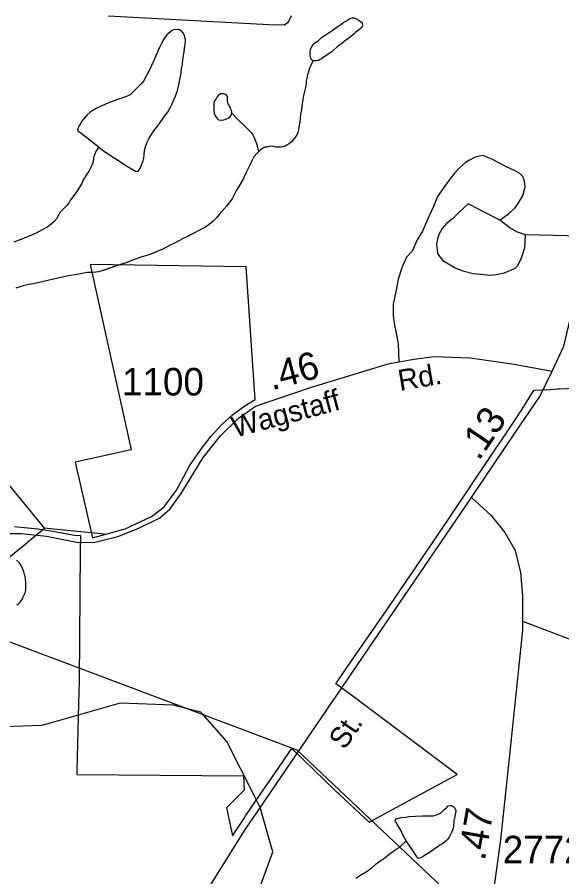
# Model space of a CAD drawing. Extents: x 2001466 to 2224147, y 644118 to 847247.
# Drawn here: x 2056739 to 2059210, y 659607 to 663505 of the extents above; entities that cross this region are included whole.
import ezdxf

# ---------------------------------------------------------------- set-up
doc = ezdxf.new("R2010")
doc.units = 0
for name, color, linetype in [('Exist Boundary Political City Limit New', 7, 'Continuous'), ('Exist Hydrographic Creek Single Shore', 7, 'Continuous'), ('Exist Hydrographic Misc Water Feature', 7, 'Continuous'), ('Exist Road Non-System Type 51', 7, 'Continuous'), ('Exist Road Primary US Attributed', 7, 'Continuous'), ('Exist Road Primary US Label', 7, 'Continuous'), ('Exist Road Primary US Mileage Hundredths English Label', 7, 'Continuous'), ('Exist Road Secondary Mileage Hundredths English Label', 7, 'Continuous'), ('Exist Road Secondary Structure Standard Bridge CELL', 7, 'Continuous'), ('Exist Road Secondary Type 51 Attributed', 7, 'Continuous'), ('Exist Road Secondary Type 51 Label', 7, 'Continuous'), ('Exist Road Secondary Type 51 Number Label', 7, 'Continuous'), ('Exist Utilities Electrical Transmission Line', 7, 'Continuous'), ('Map Preparation Boundary City Limit Buffer Line', 7, 'Continuous')]:
    doc.layers.add(name, color=color, linetype=linetype)

msp = doc.modelspace()

# ---------------------------------------------------------------- linework, layer by layer
at = {"layer": 'Exist Boundary Political City Limit New'}
for points in [[(2057070.9, 662382.9), (2057256.8, 661543.3), (2057002.8, 661487.4), (2057080.5, 661144.3), (2057229.6, 661184.8), (2057348.4, 661241.3), (2057406.8, 661284.9), (2057462.6, 661359.6), (2057493.9, 661419.2), (2057521.5, 661469.8), (2057580, 661554.8), (2057618.6, 661604.6), (2057664.2, 661654.2), (2057716.1, 661701.2), (2057771.6, 661743), (2057818.8, 661770.9), (2057777.5, 662373), (2057070.9, 662382.9)], [(2058225.2, 660542.2), (2058426.1, 660833.2), (2058652, 661163.4), (2058673.4, 661195.1), (2058686.5, 661214.8), (2058827.5, 661425), (2058856.2, 661467.9), (2058883.8, 661508.9), (2058911.2, 661548.3), (2058937.9, 661588.1), (2058992.9, 661670.5), (2059030.6, 661726.7), (2059077.6, 661802.2), (2059083.9, 661813.1), (2059157.8, 661817.2), (2059190.8, 661818.9), (2059200.2, 661819.5), (2059330.4, 661826.3)], [(2056726.5, 661196), (2056833.4, 661185), (2056851.5, 661182.4), (2056862.8, 661180.4), (2056901.5, 661173.8), (2056925.4, 661169.5), (2056982.6, 661159.4), (2056998.1, 661156.7), (2057025.9, 661153.9), (2057025, 661083.6), (2057020, 660495.1), (2057018.1, 660393), (2057009.9, 660087), (2057009.6, 660071.3), (2057766, 660064), (2057769.2, 660000), (2057688.2, 659919.6), (2057716, 659792.1), (2057767, 659869.2), (2057775.8, 659882.6), (2057856, 660000), (2057923.6, 660098.3), (2057955.5, 660145.1), (2057985.4, 660188.9), (2058029.4, 660147), (2058039.2, 660136.4), (2058181, 660000), (2058335.5, 659855.1), (2058603.9, 660000), (2058735.6, 660071.2), (2058233.5, 660447.2), (2058184.9, 660482.6), (2058225.2, 660542.2)]]:
    msp.add_lwpolyline(points, dxfattribs=at)
at = {"layer": 'Exist Hydrographic Creek Single Shore'}
for points in [[(2056889.6, 660304.2), (2056849.2, 660292.8), (2056682, 660286.3), (2056607.2, 660310.8), (2056507.1, 660444.1), (2056491.3, 660767.9)], [(2057541, 660361.7), (2057448.1, 660385.6), (2057207.2, 660393.8), (2056889.6, 660304.2)], [(2057578.5, 660347.2), (2057573, 660353.5), (2057541, 660361.7)], [(2057815.5, 659971.9), (2057690.1, 660219.9), (2057578.5, 660347.2)], [(2057826.5, 658173.9), (2057844.1, 658245), (2057860.1, 658585.9), (2057817, 659046.1), (2057833, 659537.9), (2057899, 659720.3), (2057841, 659921.6), (2057815.5, 659971.9)]]:
    msp.add_lwpolyline(points, dxfattribs=at)
at = {"layer": 'Exist Hydrographic Misc Water Feature'}
for points in [[(2058082.5, 663308.2), (2058076.6, 663310.2), (2058072.5, 663316.2), (2058070.4, 663322.2), (2058068.4, 663340.2), (2058070.4, 663358.2), (2058076.4, 663372.2), (2058082.3, 663382.2), (2058090.3, 663388.2), (2058104.3, 663398.2), (2058120.3, 663412.2), (2058132.4, 663420.2), (2058168.3, 663444.3), (2058196.1, 663464.4), (2058206.2, 663470.4), (2058216.2, 663478.5), (2058230.2, 663486.5), (2058248.2, 663498.5), (2058258.3, 663502.5), (2058268.1, 663502.5), (2058284.1, 663494.6), (2058292.1, 663488.6), (2058304.2, 663480.6), (2058304.2, 663476.6), (2058306.3, 663468.6), (2058304.2, 663462.6), (2058302.1, 663458.6), (2058288.2, 663446.6), (2058276.1, 663436.6), (2058266.3, 663428.5), (2058254.4, 663418.5), (2058242.3, 663408.5), (2058230.4, 663400.4), (2058210.3, 663384.4), (2058192.4, 663372.4), (2058166.4, 663348.4), (2058132.4, 663324.3), (2058120.5, 663316.3), (2058114.5, 663312.3), (2058106.5, 663308.3), (2058096.5, 663306.3), (2058088.5, 663306.2), (2058082.5, 663308.2)], [(2057111.4, 662914.5), (2057131.5, 662898.5), (2057165.5, 662876.5), (2057199.6, 662854.6), (2057231.6, 662832.8), (2057257.6, 662816.7), (2057275.5, 662806.8), (2057283.5, 662804.8), (2057287.6, 662806.8), (2057297.6, 662818.9), (2057303.5, 662834.9), (2057311.5, 662852.9), (2057313.4, 662864.8), (2057315.4, 662880.8), (2057317.5, 662900.9), (2057321.4, 662916.9), (2057327.3, 662934.9), (2057337.4, 662956.9), (2057345.4, 662968.9), (2057359.3, 662988.9), (2057371.2, 663004.9), (2057385.2, 663022.9), (2057405.3, 663051), (2057421, 663073), (2057435, 663097.1), (2057441.1, 663109.1), (2057456.9, 663147), (2057467, 663173), (2057474.8, 663205.1), (2057478.9, 663229.1), (2057482.8, 663251.1), (2057484.6, 663271.1), (2057488.7, 663291.1), (2057490.8, 663313.1), (2057496.5, 663347.1), (2057500.6, 663375.1), (2057502.4, 663393.1), (2057502.4, 663403.1), (2057500.4, 663413.1), (2057498.3, 663421.1), (2057494.4, 663431), (2057490.3, 663435), (2057486.5, 663441), (2057480.5, 663445), (2057476.4, 663447), (2057468.4, 663449), (2057450.4, 663447), (2057442.4, 663445), (2057434.4, 663439), (2057418.4, 663424.9), (2057404.4, 663404.9), (2057392.5, 663382.9), (2057386.6, 663370.9), (2057382.5, 663362.9), (2057376.5, 663346.9), (2057368.5, 663328.9), (2057360.8, 663310.8), (2057350.7, 663288.8), (2057336.8, 663260.8), (2057320.8, 663232.8), (2057314.8, 663218.8), (2057306.8, 663206.8), (2057294.9, 663194.7), (2057282.8, 663182.7), (2057262.9, 663162.7), (2057252.9, 663154.7), (2057239, 663146.7), (2057219.1, 663138.6), (2057199, 663132.6), (2057175, 663124.5), (2057151, 663114.5), (2057127, 663104.5), (2057113.1, 663098.4), (2057097.1, 663090.4), (2057083.1, 663082.4), (2057069.2, 663072.4), (2057055.2, 663060.4), (2057041.1, 663044.3), (2057031.2, 663032.3), (2057025.3, 663020.3), (2057019.3, 663010.3), (2057015.2, 662998.3), (2057013.2, 662990.3), (2057029.4, 662978.3), (2057069.4, 662948.4), (2057105.5, 662920.5), (2057111.4, 662914.5)], [(2058082.5, 663308.2), (2058070.4, 663282.2), (2058064.5, 663270.2), (2058060.6, 663256.2), (2058056.7, 663244.2), (2058054.7, 663236.2), (2058052.6, 663226.2), (2058050.8, 663214.2), (2058050.8, 663204.2), (2058046.9, 663186.2), (2058042.8, 663168.1), (2058038.9, 663150.1), (2058034.8, 663132.1), (2058032.9, 663112.1), (2058028.8, 663086.1), (2058024.9, 663064.1), (2058023.1, 663046.1), (2058021, 663028.1), (2058017.1, 663008.1), (2058015.1, 662994.1), (2058013.2, 662982.1), (2058009.1, 662974.1), (2058005.2, 662966.1), (2057997.2, 662956.1), (2057991.1, 662948.1), (2057983.1, 662940), (2057973.2, 662930.1), (2057963.2, 662924.1), (2057955.2, 662920.1), (2057947.2, 662918), (2057937.4, 662916), (2057923.2, 662916), (2057913.4, 662916), (2057903.3, 662918), (2057891.2, 662920), (2057881.4, 662917.9), (2057871.3, 662915.9), (2057863.3, 662915.9), (2057857.2, 662911.9), (2057849.2, 662907.9), (2057841.2, 662901.8), (2057835.2, 662895.8)], [(2057713, 663069.5), (2057713, 663073.5), (2057711, 663081.5), (2057709.1, 663087.5), (2057706.9, 663093.6), (2057703, 663101.6), (2057698.9, 663107.5), (2057696.8, 663111.5), (2057695, 663115.5), (2057692.9, 663123.5), (2057692.9, 663129.5), (2057692.9, 663135.5), (2057692.9, 663145.5), (2057688.8, 663151.5), (2057684.9, 663153.5), (2057680.8, 663155.5), (2057674.9, 663157.5), (2057671, 663157.5), (2057664.8, 663157.5), (2057661, 663157.5), (2057655, 663153.4), (2057650.9, 663149.4), (2057647, 663143.4), (2057642.9, 663137.4), (2057639, 663131.4), (2057634.9, 663125.4), (2057632.9, 663121.4), (2057631, 663113.4), (2057631, 663099.4), (2057631, 663091.4), (2057631, 663081.4), (2057633.1, 663075.4), (2057633.1, 663067.4), (2057637, 663057.4), (2057643.1, 663049.4), (2057647, 663045.4), (2057653, 663039.4), (2057665.1, 663037.5), (2057676.9, 663039.5), (2057689, 663043.5), (2057697, 663047.5), (2057703, 663049.5), (2057709.1, 663057.5), (2057711, 663065.5), (2057713, 663069.5)], [(2057713, 663069.5), (2057737, 663043.6), (2057749.1, 663031.6), (2057771.1, 663011.7), (2057785.2, 662997.7), (2057793.2, 662989.7), (2057801.2, 662981.7), (2057807.2, 662973.7), (2057813.1, 662961.7), (2057819.3, 662947.8), (2057825.2, 662931.8), (2057829.3, 662915.8), (2057831.4, 662905.8), (2057835.2, 662895.8)], [(2057111.4, 662914.5), (2057105.5, 662910.5), (2057095.4, 662896.4), (2057091.5, 662884.4), (2057087.6, 662874.4), (2057085.6, 662862.4), (2057083.5, 662850.4), (2057081.5, 662840.4), (2057075.5, 662826.4), (2057069.6, 662814.4), (2057061.6, 662802.4), (2057051.7, 662788.4), (2057037.6, 662764.4), (2057031.9, 662750.4), (2057013.8, 662722.3), (2057001.7, 662704.3), (2056991.9, 662690.3), (2056981.8, 662676.3), (2056973.8, 662662.2), (2056965.8, 662652.2), (2056953.9, 662640.2), (2056945.9, 662632.2), (2056934, 662620.2), (2056928.1, 662610.2), (2056918, 662590.2), (2056906, 662576.2), (2056894.1, 662566.1), (2056878.1, 662554.1), (2056866.2, 662548.1), (2056852.2, 662540), (2056826.2, 662526), (2056804.2, 662516), (2056782.3, 662507.9), (2056768.4, 662501.9), (2056744.4, 662491.9), (2056724.3, 662483.9)], [(2057835.2, 662895.8), (2057825.2, 662885.8), (2057813.3, 662871.8), (2057803.5, 662853.7), (2057791.4, 662827.7), (2057773.5, 662791.7), (2057765.5, 662773.8), (2057755.5, 662755.7), (2057745.6, 662737.7), (2057733.7, 662719.7), (2057723.7, 662699.7), (2057713.9, 662681.6), (2057701.8, 662665.6), (2057689.9, 662649.6), (2057677.8, 662635.5), (2057655.8, 662609.6), (2057641.9, 662593.5), (2057630, 662581.5), (2057617.9, 662571.5), (2057606, 662561.4), (2057594.1, 662553.4), (2057560.1, 662535.4), (2057544.1, 662527.4), (2057528.1, 662519.3), (2057510, 662509.3), (2057496.1, 662503.2), (2057450.2, 662479.2), (2057430.1, 662469.2), (2057400.1, 662453.1), (2057380.2, 662445.1), (2057356.2, 662435), (2057336.4, 662427), (2057322.2, 662423), (2057300.3, 662416.9), (2057284.3, 662410.9), (2057262.3, 662402.9), (2057238.3, 662392.8), (2057212.3, 662384.7), (2057180.3, 662374.7), (2057154.5, 662364.7), (2057128.4, 662356.6), (2057108.3, 662350.5), (2057084.3, 662346.5), (2057058.5, 662346.5), (2057010.5, 662338.4), (2056972.6, 662332.3), (2056910.5, 662318.2), (2056858.6, 662306.1), (2056812.7, 662296), (2056792.6, 662292), (2056766.7, 662285.9), (2056752.6, 662281.9), (2056732.7, 662275.9)], [(2056737.2, 660840.2), (2056745.2, 660844.2), (2056753.2, 660852.2), (2056761.2, 660864.2), (2056767.1, 660876.3), (2056775.1, 660894.2), (2056779, 660906.2), (2056779, 660922.2), (2056779, 660940.2), (2056777.2, 660956.2), (2056774.9, 660968.2), (2056773.1, 660978.2), (2056769, 660990.2), (2056763, 661004.2), (2056757.1, 661018.1), (2056749.1, 661030.1), (2056736.8, 661042.1)], [(2058504.7, 659769.7), (2058488.7, 659797.6), (2058480.8, 659815.7), (2058462.7, 659845.6), (2058460.7, 659851.6), (2058456.8, 659855.6), (2058454.7, 659861.6), (2058458.6, 659869.6), (2058480.8, 659875.6), (2058500.6, 659877.7), (2058516.6, 659879.7), (2058546.8, 659881.7), (2058576.7, 659883.9), (2058592.7, 659883.9), (2058604.6, 659883.9), (2058626.7, 659883.9), (2058638.6, 659886), (2058652.6, 659892), (2058660.6, 659895.9), (2058676.6, 659912), (2058686.6, 659920), (2058694.6, 659928), (2058704.5, 659930), (2058708.6, 659930.1), (2058716.6, 659926.1), (2058724.6, 659918.1), (2058728.7, 659908.1), (2058726.6, 659888.1), (2058722.7, 659872.1), (2058720.7, 659860.1), (2058718.6, 659836.1), (2058716.8, 659826.1), (2058710.6, 659810.1), (2058700.8, 659790.1), (2058692.8, 659778.1), (2058686.8, 659772), (2058670.8, 659758.1), (2058656.9, 659750), (2058648.9, 659744), (2058624.9, 659728), (2058605, 659713.9), (2058587, 659703.9), (2058579, 659697.8), (2058565, 659691.8), (2058557, 659689.8), (2058550.9, 659699.8), (2058544.9, 659709.8), (2058534.9, 659725.8), (2058520.9, 659745.7), (2058504.7, 659769.7)], [(2058504.7, 659769.7), (2058470.9, 659737.6), (2058443, 659719.6), (2058427, 659707.6), (2058407.1, 659691.5), (2058385, 659675.5), (2058363.1, 659661.5), (2058347.3, 659645.5), (2058327.2, 659631.4), (2058293.1, 659611.3), (2058275.1, 659599.3)]]:
    msp.add_lwpolyline(points, dxfattribs=at)
at = {"layer": 'Exist Road Non-System Type 51'}
msp.add_line((2059298.1, 662512.5), (2059046, 662517.6), dxfattribs=at)
for points in [[(2057982.2, 663511.2), (2057973.8, 663491.4), (2057965.6, 663479.6), (2057951.3, 663467.9), (2057939.4, 663470.1), (2057909.4, 663468.7), (2057152.2, 663510.1)], [(2058929.3, 662584), (2058967.9, 662613.2), (2058998.5, 662640.6), (2059017.1, 662668.2), (2059033.6, 662695.9), (2059044.4, 662733.7), (2059041, 662761.7), (2059033.4, 662781.9), (2059019.7, 662796.2), (2058997.9, 662808.6), (2058962.3, 662825.3), (2058889, 662862.8), (2058873.1, 662869.1), (2058853.3, 662877.5), (2058837.2, 662873.9), (2058817.2, 662870.3), (2058790.9, 662856.8), (2058772.7, 662845.2), (2058744.1, 662819.8), (2058723.7, 662798.2), (2058692.9, 662758.8), (2058645.5, 662691.8), (2058628.6, 662646.1), (2058601.4, 662586.7), (2058578.4, 662535.1), (2058553.5, 662495.6), (2058530.5, 662444.1), (2058505.9, 662416.6), (2058485, 662369), (2058467.9, 662317.4), (2058456.8, 662261.6), (2058445.6, 662203.8), (2058444.6, 662153.8), (2058449.8, 662115.7), (2058458.9, 662071.6), (2058467.9, 662023.4), (2058471.1, 661941.6)], [(2058929.3, 662584), (2058784.9, 662658.9), (2058746.1, 662621.7), (2058713.5, 662590.4), (2058689.1, 662570.9), (2058666.6, 662547.3), (2058652, 662519.6), (2058645.6, 662497.8), (2058641.1, 662475.9), (2058642.8, 662459.8), (2058646.3, 662435.8), (2058650.1, 662425.7), (2058669.6, 662401.3), (2058695.3, 662386.8), (2058726.9, 662368.1), (2058760.7, 662355.4), (2058808.4, 662342.5), (2058842.4, 662339.8), (2058884.3, 662334.9), (2058912.3, 662338.3), (2058950.5, 662345.6), (2058976.7, 662357), (2058996.9, 662364.6), (2059011.2, 662378.3), (2059027.9, 662414), (2059042.8, 662459.7), (2059046, 662517.6)], [(2059046, 662517.6), (2059008.3, 662530.4), (2058974.6, 662549.1), (2058929.3, 662584)], [(2059036.3, 660763.8), (2060624, 660159.6), (2060653.7, 660147), (2060671.6, 660142.6), (2060687.6, 660138.3), (2060701.6, 660138), (2060715.5, 660137.7), (2060731.6, 660139.4), (2060749.8, 660151), (2060762.1, 660164.8), (2060770.4, 660178.6), (2060782.7, 660196.4), (2060826.5, 660281.5), (2060841.1, 660311.2), (2060851.3, 660323), (2060871.4, 660324.6), (2060887.3, 660320.2), (2060921, 660309.6), (2061151.4, 660230.9), (2061217, 660211.5)]]:
    msp.add_lwpolyline(points, dxfattribs=at)
at = {"layer": 'Exist Road Primary US Attributed'}
for points in [[(2059166.2, 661899.6), (2059218.5, 662013.8), (2059254.6, 662159.3), (2059275.5, 662259.9), (2059294.4, 662402.3), (2059300.7, 662588.7), (2059295.4, 663340.6), (2059295.4, 663712.5)], [(2058800.4, 661326.8), (2058855.9, 661410.6), (2058999.8, 661623.1), (2059109.7, 661784.4), (2059166.2, 661899.6)], [(2055808.3, 655607.2), (2056384.5, 656440.3), (2056631.5, 656773.3), (2056739.3, 656932.5), (2056804.2, 657056.1), (2056839.7, 657137.8), (2057035.4, 657847.8), (2057102.4, 658134.8), (2057229.1, 658557.8), (2057280.9, 658755.8), (2057376.1, 659063.7), (2057472.4, 659331.8), (2057516.3, 659409.3), (2057768.5, 659813.5), (2058800.4, 661326.8)]]:
    msp.add_lwpolyline(points, dxfattribs=at)
at = {"layer": 'Exist Road Secondary Structure Standard Bridge CELL'}
msp.add_line((2056860.6, 661189.8), (2057135.2, 661162.5), dxfattribs=at)
msp.add_lwpolyline([(2056217.3, 661021.3), (2056684.9, 661404.3), (2056863.8, 661185.9), (2056396.2, 660802.9)], close=True, dxfattribs=at)
at = {"layer": 'Exist Road Secondary Type 51 Attributed'}
for points in [[(2056545.2, 661103.3), (2056592.1, 661135.6), (2056637.5, 661156.1), (2056683, 661164.2), (2056759.2, 661164.2), (2056872.5, 661151.7), (2057016.6, 661122.1), (2057093.7, 661124.2), (2057196.1, 661149.6), (2057291.1, 661187.6), (2057387.1, 661234.1), (2057431.5, 661274.2), (2057483.2, 661345), (2057582.9, 661507.7), (2057662.1, 661607), (2057743.4, 661686.2), (2057820.4, 661741.1), (2058074.3, 661826.7), (2058421.6, 661932.3), (2058539.3, 661954.5), (2058631.1, 661966.1), (2058793.7, 661959.8), (2058994.2, 661931.3), (2059166.2, 661899.6)], [(2058800.4, 661326.8), (2058890.3, 661244.7), (2058951.6, 661168.6), (2058998, 661086.2), (2059023.3, 660986.9), (2059031.8, 660881.3), (2059031.8, 660725), (2058973.7, 660173.6), (2058931.5, 659774.3), (2058843.9, 659138.4), (2058825.6, 658945.5)]]:
    msp.add_lwpolyline(points, dxfattribs=at)
at = {"layer": 'Exist Utilities Electrical Transmission Line'}
msp.add_lwpolyline([(2063583.7, 657590.1), (2059873.3, 658420.5), (2058009.5, 660180.5), (2056432.8, 660774), (2050997.3, 663369.7), (2049560.3, 664054.6)], dxfattribs=at)
at = {"layer": 'Map Preparation Boundary City Limit Buffer Line'}
for points in [[(2057070.9, 662382.9), (2057256.8, 661543.3), (2057002.8, 661487.4), (2057080.5, 661144.3), (2057229.6, 661184.8), (2057348.4, 661241.3), (2057406.8, 661284.9), (2057462.6, 661359.6), (2057493.9, 661419.2), (2057521.5, 661469.8), (2057580, 661554.8), (2057618.6, 661604.6), (2057664.2, 661654.2), (2057716.1, 661701.2), (2057771.6, 661743), (2057818.8, 661770.9), (2057777.5, 662373), (2057070.9, 662382.9)], [(2058225.2, 660542.2), (2058426.1, 660833.2), (2058652, 661163.4), (2058673.4, 661195.1), (2058686.5, 661214.8), (2058827.5, 661425), (2058856.2, 661467.9), (2058883.8, 661508.9), (2058911.2, 661548.3), (2058937.9, 661588.1), (2058992.9, 661670.5), (2059030.6, 661726.7), (2059077.6, 661802.2), (2059083.9, 661813.1), (2059157.8, 661817.2), (2059190.8, 661818.9), (2059200.2, 661819.5), (2059330.4, 661826.3)], [(2056726.5, 661196), (2056833.4, 661185), (2056851.5, 661182.4), (2056862.8, 661180.4), (2056901.5, 661173.8), (2056925.4, 661169.5), (2056982.6, 661159.4), (2056998.1, 661156.7), (2057025.9, 661153.9), (2057025, 661083.6), (2057020, 660495.1), (2057018.1, 660393), (2057009.9, 660087), (2057009.6, 660071.3), (2057766, 660064), (2057769.2, 660000), (2057688.2, 659919.6), (2057716, 659792.1), (2057767, 659869.2), (2057775.8, 659882.6), (2057856, 660000), (2057923.6, 660098.3), (2057955.5, 660145.1), (2057985.4, 660188.9), (2058029.4, 660147), (2058039.2, 660136.4), (2058181, 660000), (2058335.5, 659855.1), (2058603.9, 660000), (2058735.6, 660071.2), (2058233.5, 660447.2), (2058184.9, 660482.6), (2058225.2, 660542.2)]]:
    msp.add_lwpolyline(points, dxfattribs=at)

# ---------------------------------------------------------------- texts
at = {"layer": 'Exist Road Primary US Label'}
msp.add_text('St.', height=95, rotation=55.9989, dxfattribs=at).set_placement((2058225, 660178.7))
at = {"layer": 'Exist Road Primary US Mileage Hundredths English Label'}
msp.add_text('.13', height=125, rotation=55.9068, dxfattribs=at).set_placement((2058833.8, 661489.5))
at = {"layer": 'Exist Road Secondary Mileage Hundredths English Label'}
for s, rotation, p in [('.46', 14.8573, (2057894.6, 661812.6)), ('.47', 80.1418, (2058860.8, 659676.8))]:
    msp.add_text(s, height=125, rotation=rotation, dxfattribs=at).set_placement(p)
at = {"layer": 'Exist Road Secondary Type 51 Label'}
for s, rotation, p in [('Rd.', 9.6777, (2058475.6, 661809.9)), ('Wagstaff', 14.9815, (2057727.7, 661597.8))]:
    msp.add_text(s, height=95, rotation=rotation, dxfattribs=at).set_placement(p)
at = {"layer": 'Exist Road Secondary Type 51 Number Label'}
for s, p in [('1100', (2057214.7, 661789.4)), ('2772', (2058941.9, 659667.7))]:
    msp.add_text(s, height=125, dxfattribs=at).set_placement(p)

doc.saveas('drawing.dxf')
